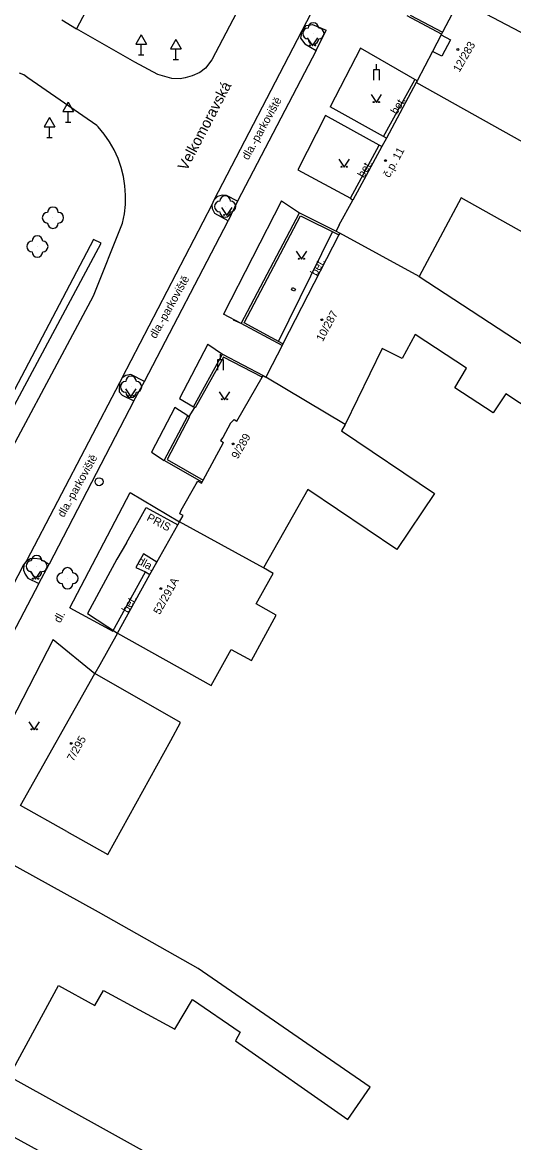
# Model space of a CAD drawing. Extents: x -577457 to -568404, y -1208466 to -1201387.
# Drawn here: x -568726.6 to -568680.5, y -1203865.9 to -1203760.8 of the extents above; entities that cross this region are included whole.
import ezdxf

# ---------------------------------------------------------------- set-up
doc = ezdxf.new("R2010")
doc.units = 0
for name, color, linetype in [('BUDOVY_MĚŘ', 7, 'Continuous'), ('BUDOVY_NEMĚŘ', 7, 'Continuous'), ('MAP_ZN_BP', 7, 'Continuous'), ('NÁZVY_ULIC_TOK_SMĚR', 7, 'Continuous'), ('OBVOD_PILÍŘE', 7, 'Continuous'), ('POMOC_POPIS', 7, 'Continuous'), ('ROZHRANÍ_PLOCH', 7, 'Continuous'), ('ZELEŇ', 7, 'Continuous'), ('ZN_BUDOV', 7, 'Continuous'), ('ZN_DOPLŇKOVÉ', 7, 'Continuous'), ('ZN_KULTUR', 7, 'Continuous'), ('Č_POPIS_ORIENT', 7, 'Continuous')]:
    doc.layers.add(name, color=color, linetype=linetype)

msp = doc.modelspace()

# ---------------------------------------------------------------- linework, layer by layer
at = {"layer": 'BUDOVY_MĚŘ'}
for points in [[(-568685.68, -1203758.91), (-568687.18, -1203761.75)], [(-568687.27, -1203761.93), (-568687.32, -1203762.02)], [(-568687.18, -1203761.75), (-568687.27, -1203761.93)], [(-568687.32, -1203762.02), (-568686.45, -1203762.48), (-568687.26, -1203764.01), (-568688.13, -1203763.56)], [(-568687.32, -1203762.02), (-568688.13, -1203763.56)], [(-568688.13, -1203763.56), (-568689.58, -1203766.32)], [(-568689.65, -1203766.46), (-568692.46, -1203771.69)], [(-568689.58, -1203766.32), (-568689.65, -1203766.46)], [(-568692.89, -1203772.48), (-568695.6, -1203777.51)], [(-568692.46, -1203771.69), (-568692.89, -1203772.48)], [(-568696.9, -1203779.83), (-568697.16, -1203780.41)], [(-568696.91, -1203780.75), (-568702.16, -1203790.97)], [(-568697.16, -1203780.41), (-568696.83, -1203780.59)], [(-568696.83, -1203780.59), (-568696.91, -1203780.75)], [(-568702.25, -1203791.14), (-568703.17, -1203792.93)], [(-568702.16, -1203790.97), (-568702.25, -1203791.14)], [(-568703.17, -1203792.93), (-568703.76, -1203794.09)], [(-568706.48, -1203798.23), (-568704.12, -1203794.11)], [(-568704.12, -1203794.11), (-568704.02, -1203793.94)], [(-568704.02, -1203793.94), (-568703.76, -1203794.09)], [(-568706.74, -1203798.06), (-568707.08, -1203798.42)], [(-568706.74, -1203798.06), (-568706.48, -1203798.23)], [(-568707.8, -1203799.75), (-568708.01, -1203800.05)], [(-568709.64, -1203803.76), (-568707.74, -1203800.22)], [(-568708.01, -1203800.05), (-568707.74, -1203800.22)], [(-568710.32, -1203804.09), (-568710.15, -1203803.86), (-568709.81, -1203804.05), (-568709.74, -1203803.93)], [(-568709.74, -1203803.93), (-568709.64, -1203803.76)], [(-568711.71, -1203806.55), (-568710.32, -1203804.09)], [(-568711.88, -1203807.67), (-568711.54, -1203807.07), (-568711.85, -1203806.9), (-568711.71, -1203806.55)], [(-568713.99, -1203811.45), (-568712.03, -1203807.93)], [(-568712.03, -1203807.93), (-568711.88, -1203807.67)], [(-568717.69, -1203818.11), (-568714.65, -1203812.6)], [(-568722.45, -1203836.7), (-568726.8, -1203834.24), (-568719.81, -1203821.89)]]:
    msp.add_lwpolyline(points, dxfattribs=at)
at = {"layer": 'BUDOVY_NEMĚŘ'}
for points in [[(-568671.64, -1203756.42), (-568673.73, -1203760.26), (-568677.29, -1203758.34), (-568679.27, -1203762.08), (-568685.59, -1203758.73)], [(-568679.27, -1203762.08), (-568668.99, -1203767.53), (-568669.14, -1203767.8), (-568670.47, -1203770.31), (-568672.24, -1203769.74), (-568672.46, -1203770.13), (-568672.64, -1203770.03), (-568675.18, -1203774.57), (-568689.65, -1203766.46)], [(-568675.18, -1203774.57), (-568669.83, -1203777.56), (-568660.82, -1203782.92), (-568663.28, -1203786.8), (-568671.82, -1203781.43), (-568673.22, -1203784.14), (-568685.44, -1203777.3), (-568689.39, -1203784.67), (-568696.83, -1203780.59)], [(-568689.39, -1203784.67), (-568678.71, -1203791.63), (-568670.95, -1203796.79), (-568666.86, -1203799.52), (-568662.77, -1203802.24), (-568665.48, -1203806.03), (-568681.26, -1203795.66), (-568682.42, -1203797.45), (-568686.04, -1203795.1), (-568684.93, -1203793.26), (-568689.77, -1203790.09), (-568690.99, -1203792.34), (-568692.85, -1203791.4), (-568696.34, -1203798.55), (-568703.76, -1203794.09)], [(-568696.34, -1203798.55), (-568696.66, -1203799.12), (-568687.95, -1203805), (-568691.49, -1203810.24), (-568699.83, -1203804.63), (-568704, -1203811.98)], [(-568717.69, -1203818.11), (-568708.9, -1203823.01), (-568707.03, -1203819.62), (-568705.12, -1203820.67), (-568702.8, -1203816.4), (-568704.67, -1203815.36), (-568703.34, -1203812.95), (-568703.08, -1203812.49), (-568704, -1203811.98), (-568711.88, -1203807.67)], [(-568722.45, -1203836.7), (-568718.59, -1203838.85), (-568712.7, -1203828.17), (-568711.77, -1203826.48), (-568719.81, -1203821.89)], [(-568727.85, -1203859.67), (-568723.24, -1203851.14), (-568719.83, -1203853), (-568719, -1203851.58), (-568712.31, -1203855.22), (-568710.66, -1203852.43), (-568706.19, -1203855.51), (-568706.63, -1203856.32), (-568696.09, -1203863.7), (-568693.99, -1203860.65), (-568697.29, -1203858.38), (-568700.33, -1203856.28), (-568710.13, -1203849.53), (-568719.47, -1203844.25), (-568728.58, -1203839.22)], [(-568735.67, -1203866.73), (-568733.78, -1203863.15), (-568730.92, -1203864.64), (-568730.38, -1203863.73), (-568715.36, -1203871.94), (-568714.64, -1203870.66), (-568707.9, -1203874.89), (-568706.02, -1203872.29), (-568713.03, -1203867.89), (-568727.85, -1203859.67), (-568737.37, -1203854.64)]]:
    msp.add_lwpolyline(points, dxfattribs=at)
at = {"layer": 'MAP_ZN_BP'}
for radius in [0.375, 0.0005]:
    msp.add_circle((-568719.42, -1203803.9), radius, dxfattribs=at)
at = {"layer": 'OBVOD_PILÍŘE'}
msp.add_lwpolyline([(-568701.23, -1203785.97), (-568701.37, -1203785.9), (-568701.28, -1203785.7), (-568700.99, -1203785.84), (-568701.09, -1203786.04), (-568701.23, -1203785.97)], dxfattribs=at)
at = {"layer": 'ROZHRANÍ_PLOCH'}
for points in [[(-568700.39, -1203761.66), (-568686.3, -1203734.45)], [(-568717.37, -1203753.56), (-568721.53, -1203761.43)], [(-568703.89, -1203754.9), (-568708.84, -1203764.35)], [(-568722.92, -1203760.6), (-568721.53, -1203761.43)], [(-568716.08, -1203764.56), (-568721.53, -1203761.43)], [(-568700.39, -1203761.66), (-568700.53, -1203762.33)], [(-568700.39, -1203761.66), (-568699.97, -1203761.14)], [(-568699.97, -1203761.14), (-568699.38, -1203761.03)], [(-568699.38, -1203761.03), (-568698.12, -1203761.58)], [(-568699.05, -1203763.47), (-568698.12, -1203761.58)], [(-568700.53, -1203762.33), (-568700.11, -1203762.86)], [(-568700.11, -1203762.86), (-568699.05, -1203763.47)], [(-568699.05, -1203763.47), (-568706.43, -1203777.61)], [(-568694.9, -1203763.26), (-568697.73, -1203768.75)], [(-568689.58, -1203766.32), (-568694.9, -1203763.26)], [(-568713.92, -1203765.71), (-568716.08, -1203764.56)], [(-568708.84, -1203764.35), (-568709.43, -1203765.14)], [(-568726.48, -1203765.77), (-568726.89, -1203765.59)], [(-568726.1, -1203766.03), (-568726.48, -1203765.77)], [(-568719.64, -1203770.51), (-568726.1, -1203766.03)], [(-568712.6, -1203766.09), (-568713.92, -1203765.71)], [(-568711.81, -1203766.13), (-568712.6, -1203766.09)], [(-568711.34, -1203766.05), (-568711.81, -1203766.13)], [(-568710.69, -1203765.85), (-568711.34, -1203766.05)], [(-568709.98, -1203765.53), (-568710.69, -1203765.85)], [(-568709.43, -1203765.14), (-568709.98, -1203765.53)], [(-568692.72, -1203771.55), (-568689.79, -1203766.21)], [(-568692.72, -1203771.55), (-568697.73, -1203768.75)], [(-568698.16, -1203769.57), (-568700.78, -1203774.65)], [(-568693.13, -1203772.35), (-568698.16, -1203769.57)], [(-568719.52, -1203770.64), (-568719.64, -1203770.51)], [(-568718.95, -1203771.31), (-568719.52, -1203770.64)], [(-568718.45, -1203772.03), (-568718.95, -1203771.31)], [(-568718.01, -1203772.8), (-568718.45, -1203772.03)], [(-568695.81, -1203777.32), (-568693.13, -1203772.35)], [(-568692.89, -1203772.48), (-568693.13, -1203772.35)], [(-568692.46, -1203771.69), (-568692.72, -1203771.55)], [(-568717.64, -1203773.6), (-568718.01, -1203772.8)], [(-568717.35, -1203774.43), (-568717.64, -1203773.6)], [(-568717.13, -1203775.29), (-568717.35, -1203774.43)], [(-568716.99, -1203776.16), (-568717.13, -1203775.29)], [(-568700.78, -1203774.65), (-568695.81, -1203777.32)], [(-568716.93, -1203777.04), (-568716.99, -1203776.16)], [(-568716.95, -1203777.92), (-568716.93, -1203777.04)], [(-568708.8, -1203777.92), (-568708.62, -1203777.48)], [(-568708.32, -1203777.16), (-568708.62, -1203777.48)], [(-568707.87, -1203777.03), (-568708.32, -1203777.16)], [(-568707.45, -1203777.08), (-568707.87, -1203777.03)], [(-568702.3, -1203777.56), (-568707.75, -1203788.19)], [(-568706.43, -1203777.61), (-568707.45, -1203777.08)], [(-568706.43, -1203777.61), (-568707.31, -1203779.43)], [(-568702.3, -1203777.56), (-568700.6, -1203778.7)], [(-568695.81, -1203777.32), (-568695.6, -1203777.51)], [(-568717.05, -1203778.8), (-568716.95, -1203777.92)], [(-568708.77, -1203778.33), (-568708.8, -1203777.92)], [(-568708.56, -1203778.74), (-568708.77, -1203778.33)], [(-568707.31, -1203779.43), (-568708.56, -1203778.74)], [(-568719.94, -1203786.46), (-568717.23, -1203779.66)], [(-568717.23, -1203779.66), (-568717.05, -1203778.8)], [(-568715.16, -1203794.5), (-568707.31, -1203779.43)], [(-568702.59, -1203790.74), (-568697.5, -1203780.46)], [(-568730.72, -1203806.54), (-568719.94, -1203786.46)], [(-568706.08, -1203789.08), (-568707.75, -1203788.19)], [(-568706.08, -1203789.08), (-568706.82, -1203788.75)], [(-568709.2, -1203790.99), (-568711.86, -1203796.1)], [(-568709.2, -1203790.99), (-568707.83, -1203791.95)], [(-568717.27, -1203794.17), (-568717.51, -1203794.62)], [(-568716.9, -1203793.94), (-568717.27, -1203794.17)], [(-568716.45, -1203793.85), (-568716.9, -1203793.94)], [(-568715.16, -1203794.5), (-568716.45, -1203793.85)], [(-568716.15, -1203796.33), (-568715.16, -1203794.5)], [(-568717.51, -1203794.62), (-568726.24, -1203811.31)], [(-568717.51, -1203794.62), (-568717.53, -1203795.46)], [(-568717.53, -1203795.46), (-568717.26, -1203795.78)], [(-568716.15, -1203796.33), (-568724.11, -1203811.62)], [(-568717.26, -1203795.78), (-568716.15, -1203796.33)], [(-568711.86, -1203796.1), (-568710.57, -1203796.88)], [(-568712.32, -1203796.93), (-568714.51, -1203801.13)], [(-568711.1, -1203797.72), (-568712.32, -1203796.93)], [(-568714.51, -1203801.13), (-568713.31, -1203801.91)], [(-568722.16, -1203815.72), (-568716.49, -1203804.92)], [(-568716.49, -1203804.92), (-568711.88, -1203807.67)], [(-568726.24, -1203811.31), (-568726.47, -1203811.66)], [(-568726.24, -1203811.31), (-568725.86, -1203811.1)], [(-568725.86, -1203811.1), (-568725.44, -1203811.05)], [(-568725.44, -1203811.05), (-568724.98, -1203811.14)], [(-568724.98, -1203811.14), (-568724.11, -1203811.62)], [(-568715.26, -1203810.65), (-568715.97, -1203811.93)], [(-568713.99, -1203811.45), (-568715.26, -1203810.65)], [(-568737.62, -1203833.2), (-568726.47, -1203811.66)], [(-568726.47, -1203811.66), (-568726.52, -1203812.18)], [(-568726.52, -1203812.18), (-568726.36, -1203812.57)], [(-568725.08, -1203813.43), (-568724.11, -1203811.62)], [(-568718.12, -1203817.92), (-568715.06, -1203812.36)], [(-568715.97, -1203811.93), (-568715.06, -1203812.36)], [(-568715.06, -1203812.36), (-568714.65, -1203812.6)], [(-568725.08, -1203813.43), (-568735.74, -1203833.76)], [(-568726.36, -1203812.57), (-568726.12, -1203812.93)], [(-568726.12, -1203812.93), (-568725.08, -1203813.43)], [(-568722.16, -1203815.72), (-568718.12, -1203817.92)], [(-568723.73, -1203818.7), (-568731.18, -1203833.11)], [(-568723.73, -1203818.7), (-568719.81, -1203821.89)]]:
    msp.add_lwpolyline(points, dxfattribs=at)
at = {"layer": 'ZELEŇ'}
for points in [[(-568719.94, -1203781.2), (-568735.73, -1203811.16)], [(-568735.28, -1203811.43), (-568719.24, -1203781.54)], [(-568719.24, -1203781.54), (-568719.94, -1203781.2)]]:
    msp.add_lwpolyline(points, dxfattribs=at)
for centre in [(-568699.31, -1203761.88), (-568707.59, -1203778.1), (-568723.75, -1203779.15), (-568725.21, -1203781.85), (-568716.42, -1203795), (-568725.28, -1203811.82), (-568722.38, -1203812.95)]:
    msp.add_circle(centre, 0.0005, dxfattribs=at)
for centre, start, end in [((-568699.31, -1203761.38), 0, 180), ((-568699.81, -1203761.88), 90, 270), ((-568698.81, -1203761.88), 270, 90), ((-568699.31, -1203762.38), 180, 360), ((-568708.09, -1203778.1), 90, 270), ((-568707.59, -1203777.6), 0, 180), ((-568707.09, -1203778.1), 270, 90), ((-568724.25, -1203779.15), 90, 270), ((-568723.75, -1203778.65), 0, 180), ((-568723.25, -1203779.15), 270, 90), ((-568707.59, -1203778.6), 180, 360), ((-568723.75, -1203779.65), 180, 360), ((-568725.21, -1203781.35), 0, 180), ((-568725.71, -1203781.85), 90, 270), ((-568724.71, -1203781.85), 270, 90), ((-568725.21, -1203782.35), 180, 360), ((-568716.92, -1203795), 90, 270), ((-568716.42, -1203794.5), 0, 180), ((-568715.92, -1203795), 270, 90), ((-568716.42, -1203795.5), 180, 360), ((-568725.78, -1203811.82), 90, 270), ((-568725.28, -1203811.32), 0, 180), ((-568724.78, -1203811.82), 270, 90), ((-568725.28, -1203812.32), 180, 360), ((-568722.38, -1203812.45), 0, 180), ((-568722.88, -1203812.95), 90, 270), ((-568721.88, -1203812.95), 270, 90), ((-568722.38, -1203813.45), 180, 360)]:
    msp.add_arc(centre, 0.5, start, end, dxfattribs=at)
at = {"layer": 'ZN_BUDOV'}
for centre in [(-568685.76, -1203763.38), (-568692.54, -1203773.8), (-568698.51, -1203788.71), (-568706.84, -1203800.36), (-568713.62, -1203813.92), (-568722.03, -1203828.43)]:
    msp.add_circle(centre, 0.0875, dxfattribs=at)
at = {"layer": 'ZN_DOPLŇKOVÉ'}
for p, q in [((-568715.48, -1203762.01), (-568715.98, -1203762.88)), ((-568715.98, -1203762.88), (-568714.98, -1203762.88)), ((-568715.48, -1203762.01), (-568714.98, -1203762.88)), ((-568715.48, -1203763.88), (-568715.48, -1203762.88)), ((-568712.22, -1203762.45), (-568712.72, -1203763.32)), ((-568712.22, -1203762.45), (-568711.72, -1203763.32)), ((-568715.73, -1203763.88), (-568715.23, -1203763.88)), ((-568712.72, -1203763.32), (-568711.72, -1203763.32)), ((-568712.22, -1203764.32), (-568712.22, -1203763.32)), ((-568712.47, -1203764.32), (-568711.97, -1203764.32)), ((-568693.39, -1203765.24), (-568693.39, -1203764.74)), ((-568722.31, -1203768.31), (-568722.81, -1203769.18)), ((-568722.81, -1203769.18), (-568721.81, -1203769.18)), ((-568722.31, -1203768.31), (-568721.81, -1203769.18)), ((-568722.31, -1203770.18), (-568722.31, -1203769.18)), ((-568724.08, -1203769.75), (-568724.58, -1203770.62)), ((-568724.08, -1203769.75), (-568723.58, -1203770.62)), ((-568722.56, -1203770.18), (-568722.06, -1203770.18)), ((-568724.58, -1203770.62), (-568723.58, -1203770.62)), ((-568724.08, -1203771.62), (-568724.08, -1203770.62)), ((-568724.33, -1203771.62), (-568723.83, -1203771.62)), ((-568708.03, -1203792.45), (-568708.03, -1203791.95))]:
    msp.add_line(p, q, dxfattribs=at)
for points in [[(-568685.68, -1203758.91), (-568688.64, -1203757.36), (-568690.23, -1203760.15), (-568687.18, -1203761.75)], [(-568687.27, -1203761.93), (-568690.51, -1203760.23)], [(-568708.62, -1203777.48), (-568700.39, -1203761.66)], [(-568693.64, -1203766.24), (-568693.64, -1203765.24), (-568693.14, -1203765.24), (-568693.14, -1203766.24)], [(-568696.9, -1203779.83), (-568695.6, -1203777.51)], [(-568717.27, -1203794.17), (-568708.8, -1203777.92)], [(-568706.08, -1203789.08), (-568700.6, -1203778.7), (-568697.16, -1203780.41)], [(-568702.16, -1203790.97), (-568705.81, -1203789), (-568700.51, -1203778.97), (-568696.91, -1203780.75)], [(-568702.25, -1203791.14), (-568706.08, -1203789.08)], [(-568710.57, -1203796.88), (-568707.83, -1203791.95), (-568704.02, -1203793.94)], [(-568704.12, -1203794.11), (-568707.75, -1203792.22), (-568710.4, -1203796.98), (-568710.48, -1203796.93)], [(-568708.28, -1203793.45), (-568708.28, -1203792.45), (-568707.78, -1203792.45), (-568707.78, -1203793.45)], [(-568710.48, -1203796.93), (-568711.01, -1203797.77)], [(-568710.48, -1203796.93), (-568710.57, -1203796.88)], [(-568709.74, -1203803.93), (-568713.31, -1203801.91), (-568711.1, -1203797.72)], [(-568711.01, -1203797.77), (-568710.92, -1203797.81), (-568713.04, -1203801.83), (-568709.64, -1203803.76)], [(-568711.1, -1203797.72), (-568711.01, -1203797.77)], [(-568707.08, -1203798.42), (-568707.8, -1203799.75)], [(-568716.86, -1203809.62), (-568715, -1203806.33), (-568712.03, -1203807.93)], [(-568716.86, -1203809.62), (-568717.74, -1203811.17)], [(-568717.74, -1203811.17), (-568720.51, -1203816.24), (-568717.69, -1203818.11)], [(-568714.65, -1203812.6), (-568713.99, -1203811.45)], [(-568717.69, -1203818.11), (-568719.35, -1203821.07), (-568719.81, -1203821.89)]]:
    msp.add_lwpolyline(points, dxfattribs=at)
at = {"layer": 'ZN_KULTUR'}
for points in [[(-568699.88, -1203762.3), (-568699.38, -1203763.05), (-568698.88, -1203762.3)], [(-568693.9, -1203767.61), (-568693.4, -1203768.36), (-568692.9, -1203767.61)], [(-568696.92, -1203773.67), (-568696.42, -1203774.42), (-568695.92, -1203773.67)], [(-568707.94, -1203778.19), (-568707.44, -1203778.94), (-568706.94, -1203778.19)], [(-568700.93, -1203782.3), (-568700.43, -1203783.05), (-568699.93, -1203782.3)], [(-568716.94, -1203795.18), (-568716.44, -1203795.93), (-568715.94, -1203795.18)], [(-568708.16, -1203795.47), (-568707.66, -1203796.22), (-568707.16, -1203795.47)], [(-568725.88, -1203812.29), (-568725.38, -1203813.04), (-568724.88, -1203812.29)], [(-568726.01, -1203826.41), (-568725.51, -1203827.16), (-568725.01, -1203826.41)]]:
    msp.add_lwpolyline(points, dxfattribs=at)
for centre in [(-568699.63, -1203763), (-568699.13, -1203763), (-568693.65, -1203768.31), (-568693.15, -1203768.31), (-568696.67, -1203774.37), (-568696.17, -1203774.37), (-568707.69, -1203778.89), (-568707.19, -1203778.89), (-568700.68, -1203783), (-568700.18, -1203783), (-568716.69, -1203795.88), (-568716.19, -1203795.88), (-568707.91, -1203796.17), (-568707.41, -1203796.17), (-568725.63, -1203812.99), (-568725.13, -1203812.99), (-568725.76, -1203827.11), (-568725.26, -1203827.11)]:
    msp.add_circle(centre, 0.05, dxfattribs=at)

# ---------------------------------------------------------------- texts
at = {"layer": 'NÁZVY_ULIC_TOK_SMĚR'}
msp.add_text('Velkomoravská', height=1, rotation=62.4, dxfattribs=at).set_placement((-568711.21, -1203774.82))
at = {"layer": 'POMOC_POPIS'}
for s, rotation, p in [('dla.-parkoviště', 60.82, (-568705.43, -1203773.8)), ('bet.', 58.24, (-568691.49, -1203769.53)), ('bet.', 60.3, (-568694.58, -1203775.46)), ('bet.', 61.13, (-568698.99, -1203784.66)), ('dla.-parkoviště', 60.82, (-568714.1, -1203790.54)), ('dla.-parkoviště', 60.82, (-568722.73, -1203807.3)), ('PRIS', 332.5, (-568715.02, -1203807.49)), ('dla.', 331.64, (-568715.88, -1203811.56)), ('bet.', 60.04, (-568716.7, -1203816.26)), ('dl.', 61.31, (-568723.08, -1203817.2))]:
    msp.add_text(s, height=0.75, rotation=rotation, dxfattribs=at).set_placement(p)
at = {"layer": 'Č_POPIS_ORIENT'}
for s, rotation, p in [('12/283', 60, (-568685.61, -1203765.57)), ('č.p. 11', 61.7, (-568692.16, -1203775.46)), ('10/287', 61.71, (-568698.43, -1203790.82)), ('9/289', 60.23, (-568706.41, -1203801.83)), ('52/291A', 60.9, (-568713.73, -1203816.42)), ('7/295', 60.49, (-568721.84, -1203830.18))]:
    msp.add_text(s, height=0.75, rotation=rotation, dxfattribs=at).set_placement(p)

doc.saveas('drawing.dxf')
